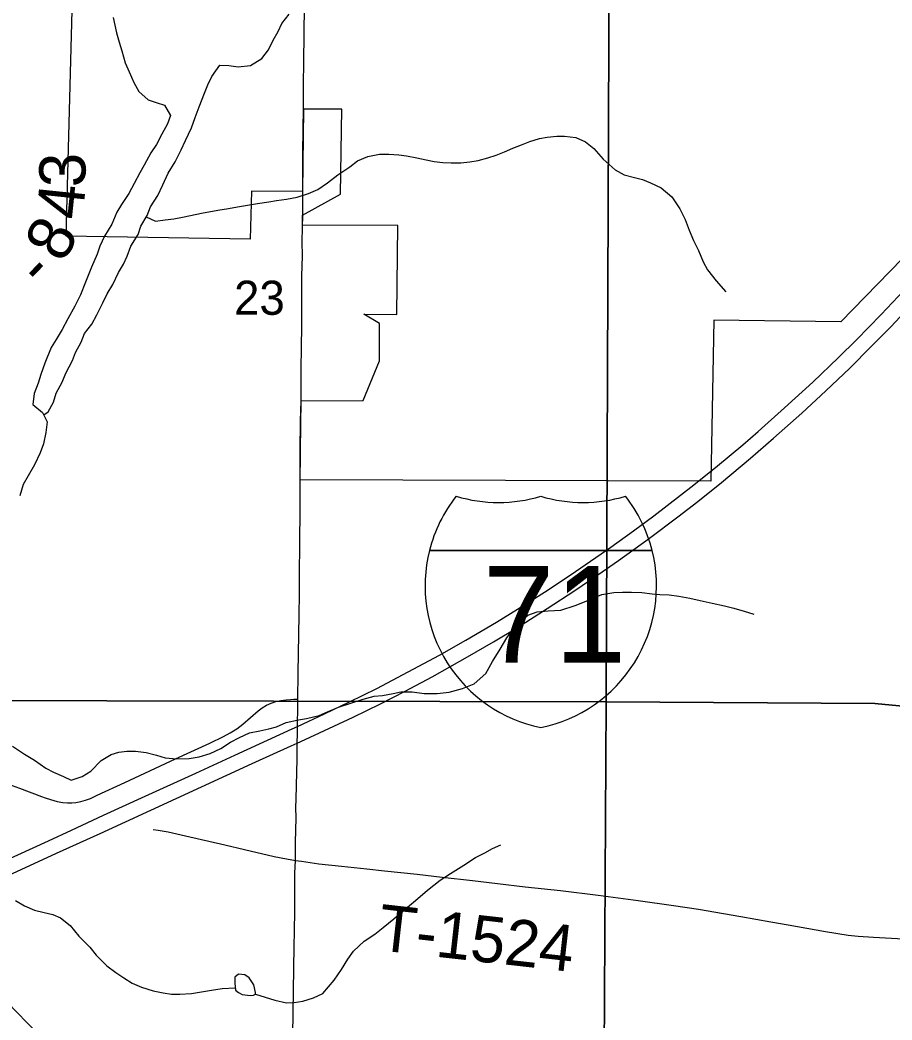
# Model space of a CAD drawing. Extents: x 0 to 34, y 0 to 22.
# Drawn here: x 9.936 to 11.007, y 15.69 to 16.918 of the extents above; entities that cross this region are included whole.
import ezdxf

# ---------------------------------------------------------------- set-up
doc = ezdxf.new("R2010")
doc.units = 0
for name, color, linetype in [('GM_X_Corporation', 7, 'Continuous'), ('GM_X_Interstate_Location', 7, 'Continuous'), ('GM_X_Interstate_Route', 7, 'Continuous'), ('GM_X_Interstate_Shield', 7, 'Continuous'), ('GM_X_Minor_Lake', 7, 'Continuous'), ('GM_X_Minor_River', 7, 'Continuous'), ('GM_X_Section', 7, 'Continuous'), ('GM_X_Section_Text', 7, 'Continuous'), ('GM_X_State_Route', 7, 'Continuous'), ('GM_X_Township_Road', 7, 'Continuous'), ('GM_X_Township_Road_Text', 7, 'Continuous')]:
    doc.layers.add(name, color=color, linetype=linetype)

msp = doc.modelspace()

# ---------------------------------------------------------------- linework, layer by layer
at = {"layer": 'GM_X_Corporation'}
msp.add_lwpolyline([(11.1252, 16.7336), (10.9439, 16.5473), (10.7879, 16.5495), (10.7844, 16.3517), (10.2799, 16.3532), (10.2802, 16.3884), (10.2806, 16.4256), (10.2811, 16.4502), (10.3576, 16.4506), (10.3776, 16.4994), (10.3773, 16.5454), (10.3582, 16.5568), (10.3987, 16.5562), (10.4, 16.6656), (10.2828, 16.6658), (10.2829, 16.6782), (10.3297, 16.704), (10.3313, 16.8082), (10.284, 16.8085), (10.283, 16.7074), (10.2204, 16.7078), (10.2186, 16.6487), (9.9927, 16.6526), (10.0005, 16.9455)], dxfattribs=at)
at = {"layer": 'GM_X_Interstate_Route'}
for points in [[(9.9147, 15.8844), (9.9711, 15.9104), (9.9993, 15.9235), (10.0388, 15.9417), (10.0896, 15.965), (10.1518, 15.9934), (10.1998, 16.0154), (10.2704, 16.0478), (10.2767, 16.0507), (10.3099, 16.066), (10.3408, 16.0807), (10.3742, 16.0974), (10.4128, 16.1176), (10.451, 16.1383), (10.4835, 16.1567), (10.521, 16.1788), (10.5555, 16.1999), (10.5844, 16.2183), (10.6179, 16.2408), (10.6614, 16.2708), (10.6892, 16.2907), (10.7142, 16.3093), (10.7633, 16.3474), (10.7925, 16.3706), (10.8237, 16.3964), (10.8425, 16.4126), (10.8749, 16.4417), (10.9093, 16.4733), (10.9408, 16.5033), (10.963, 16.5251), (10.9934, 16.5562), (11.0212, 16.5856)], [(9.9217, 15.8677), (9.981, 15.8951), (10.0347, 15.9194), (10.2211, 16.005), (10.2691, 16.027), (10.2764, 16.0302), (10.2862, 16.0345), (10.3453, 16.0621), (10.3788, 16.0784), (10.4091, 16.094), (10.442, 16.1117), (10.4853, 16.1359), (10.5176, 16.1545), (10.5468, 16.1722), (10.5835, 16.1955), (10.6173, 16.2176), (10.6456, 16.2368), (10.671, 16.2545), (10.7088, 16.2818), (10.7436, 16.3078), (10.7682, 16.3267), (10.7973, 16.35), (10.8331, 16.3798), (10.8612, 16.4043), (10.8959, 16.4353), (10.9256, 16.4627), (10.9548, 16.4906), (10.9813, 16.5168), (11.0052, 16.5411), (11.0287, 16.5659)]]:
    msp.add_lwpolyline(points, dxfattribs=at)
at = {"layer": 'GM_X_Interstate_Shield'}
for p, q in [((10.4389, 16.2667), (10.7122, 16.2667)), ((10.7122, 16.2667), (10.4389, 16.2667)), ((10.7122, 16.2667), (10.4389, 16.2667))]:
    msp.add_line(p, q, dxfattribs=at)
for centre, start, end in [((10.611, 16.2232), 141.669, 165.8066), ((10.5236, 16.5031), 253.0091, 286.9909), ((10.6274, 16.5031), 253.0091, 286.9909), ((10.54, 16.2232), 14.1934, 38.331), ((10.611, 16.2232), 165.8066, 258.463), ((10.54, 16.2232), 281.537, 14.1934)]:
    msp.add_arc(centre, 0.1776, start, end, dxfattribs=at)
at = {"layer": 'GM_X_Minor_Lake'}
for points in [[(10.2251, 15.7242), (10.2233, 15.7333), (10.2176, 15.7421), (10.2123, 15.7459), (10.2043, 15.7467), (10.1998, 15.7429), (10.1997, 15.7357), (10.2005, 15.727), (10.2043, 15.7239), (10.2088, 15.7216)], [(10.2088, 15.7216), (10.2152, 15.7206), (10.2195, 15.7205), (10.2226, 15.7207), (10.2253, 15.7219), (10.2251, 15.7242)]]:
    msp.add_lwpolyline(points, dxfattribs=at)
at = {"layer": 'GM_X_Minor_River'}
for points in [[(10.0506, 16.9208), (10.0547, 16.9021), (10.0577, 16.8907), (10.061, 16.8801), (10.0652, 16.8652), (10.0701, 16.8542), (10.0757, 16.8409), (10.0821, 16.8302), (10.0935, 16.8199), (10.1033, 16.8164), (10.1136, 16.8133), (10.1207, 16.8004), (10.1173, 16.7905), (10.1104, 16.7776), (10.1035, 16.7651), (10.0967, 16.7549), (10.0886, 16.7397), (10.0833, 16.7303), (10.0764, 16.717), (10.0699, 16.7049), (10.0608, 16.6912), (10.055, 16.6818), (10.0489, 16.6673), (10.0397, 16.6526), (10.034, 16.64), (10.0309, 16.6302), (10.0237, 16.6143), (10.0164, 16.596), (10.0102, 16.5805), (10.0034, 16.5665), (9.995, 16.5509), (9.9877, 16.538), (9.9804, 16.5255), (9.9743, 16.5157), (9.9667, 16.4967), (9.9617, 16.4827), (9.9582, 16.472), (9.9536, 16.4592), (9.9517, 16.4459), (9.9638, 16.4359), (9.9695, 16.4245), (9.9679, 16.4116), (9.9648, 16.3975), (9.961, 16.3865), (9.9537, 16.3718), (9.9461, 16.3581), (9.9399, 16.3475), (9.9357, 16.3335)], [(9.9652, 16.433), (9.9706, 16.4367), (9.9771, 16.4488), (9.9806, 16.4598), (9.9878, 16.4731), (9.9924, 16.4844), (10.0005, 16.5), (10.0043, 16.5098), (10.0112, 16.5224), (10.0154, 16.533), (10.0242, 16.5443), (10.0303, 16.5557), (10.0379, 16.5705), (10.0429, 16.5815), (10.0502, 16.5932), (10.057, 16.608), (10.0632, 16.6179), (10.0677, 16.6277), (10.0723, 16.6403), (10.0811, 16.6543), (10.0846, 16.6649), (10.0922, 16.6778), (10.0964, 16.6884), (10.1052, 16.7024), (10.1113, 16.7153), (10.1178, 16.7297), (10.1266, 16.7438), (10.1339, 16.7585), (10.1392, 16.7699), (10.1465, 16.7855), (10.1511, 16.798), (10.1561, 16.8113), (10.1626, 16.828), (10.1668, 16.8382), (10.1718, 16.8484), (10.1813, 16.8624), (10.1923, 16.862), (10.2041, 16.8601), (10.2189, 16.8619), (10.233, 16.8706), (10.241, 16.8812), (10.2471, 16.8929), (10.2529, 16.9036), (10.2574, 16.9134), (10.2666, 16.9251)], [(10.0911, 16.676), (10.1024, 16.6709), (10.1142, 16.6724), (10.1249, 16.6735), (10.1355, 16.6757), (10.1454, 16.6779), (10.159, 16.6805), (10.1788, 16.6842), (10.1921, 16.6865), (10.2031, 16.6883), (10.2179, 16.6909), (10.2278, 16.6924), (10.2415, 16.6946), (10.251, 16.6961), (10.2631, 16.6979), (10.2764, 16.7005), (10.2901, 16.705), (10.3019, 16.7099), (10.3137, 16.7178), (10.3263, 16.7277), (10.3411, 16.7375), (10.3506, 16.7447), (10.3632, 16.7503), (10.3776, 16.7529), (10.389, 16.7532), (10.4011, 16.7524), (10.4106, 16.7512), (10.4232, 16.7485), (10.4349, 16.7462), (10.4444, 16.7442), (10.4554, 16.7427), (10.4653, 16.7423), (10.4774, 16.7426), (10.4884, 16.7437), (10.4987, 16.7455), (10.5105, 16.7485), (10.5207, 16.7519), (10.531, 16.756), (10.5413, 16.7605), (10.5519, 16.7647), (10.5622, 16.7688), (10.574, 16.7722), (10.5835, 16.774), (10.5952, 16.7751), (10.6047, 16.7751), (10.6184, 16.7735), (10.6305, 16.7681), (10.6407, 16.7601), (10.6521, 16.7471), (10.6668, 16.7338), (10.6778, 16.7276), (10.6907, 16.7245), (10.7002, 16.7218), (10.7101, 16.718), (10.7233, 16.7118), (10.7362, 16.7008), (10.746, 16.6859), (10.7528, 16.673), (10.7577, 16.6596), (10.763, 16.6471), (10.769, 16.6349), (10.775, 16.6208), (10.7803, 16.6109), (10.7909, 16.5976), (10.8026, 16.5842)], [(9.927, 16.0265), (9.9418, 16.0165), (9.9539, 16.0092), (9.9679, 15.9993), (9.9774, 15.9947), (9.9896, 15.989), (9.999, 15.9847), (10.0123, 15.9892), (10.023, 15.9956), (10.0356, 16.0089), (10.0481, 16.0161), (10.0576, 16.019), (10.0671, 16.0201), (10.0777, 16.0201), (10.091, 16.0185), (10.1035, 16.0154), (10.1145, 16.012), (10.1286, 16.0108), (10.1438, 16.0111), (10.1559, 16.0133), (10.1696, 16.0174), (10.1825, 16.0234), (10.1947, 16.0314), (10.2057, 16.037), (10.2179, 16.0427), (10.2305, 16.0453), (10.2415, 16.0475), (10.251, 16.0501), (10.2628, 16.0554), (10.278, 16.0587), (10.2878, 16.0602), (10.3034, 16.0639), (10.3137, 16.0685), (10.327, 16.0741), (10.3422, 16.0793), (10.3574, 16.0842), (10.3711, 16.0876), (10.381, 16.0887), (10.3942, 16.0909), (10.4037, 16.0931), (10.4174, 16.0931), (10.4322, 16.0911), (10.4482, 16.091), (10.463, 16.0929), (10.4793, 16.0974), (10.4938, 16.103), (10.5082, 16.1155), (10.5163, 16.1303), (10.5258, 16.1454), (10.5338, 16.1594), (10.5453, 16.1753), (10.5594, 16.1871), (10.5711, 16.1912), (10.5844, 16.1926), (10.6, 16.1933), (10.6175, 16.199), (10.6312, 16.2046), (10.6407, 16.2087), (10.6506, 16.2125), (10.665, 16.2151), (10.676, 16.2154), (10.687, 16.2154), (10.6995, 16.2149), (10.7121, 16.2134), (10.7216, 16.2126), (10.7333, 16.2121), (10.7451, 16.2106), (10.7584, 16.2082), (10.7713, 16.2051), (10.7857, 16.202), (10.8012, 16.1985), (10.8126, 16.1958), (10.8251, 16.1923), (10.8369, 16.1885)], [(10.2252, 15.7219), (10.249, 15.7146), (10.2631, 15.7115), (10.2726, 15.7118), (10.2832, 15.7133), (10.2965, 15.7174), (10.3079, 15.7227), (10.322, 15.7394), (10.3308, 15.7522), (10.3384, 15.7651), (10.3457, 15.775), (10.3586, 15.7871), (10.3716, 15.7957), (10.3818, 15.8037), (10.3952, 15.8143), (10.407, 15.8249), (10.4218, 15.8369), (10.4363, 15.8498), (10.4519, 15.8619), (10.4645, 15.8702), (10.4808, 15.8804), (10.4953, 15.8898), (10.5067, 15.8955), (10.5162, 15.9007), (10.5265, 15.9053)], [(9.9305, 15.8368), (9.9415, 15.8303), (9.9537, 15.825), (9.9658, 15.8222), (9.9764, 15.8199), (9.9859, 15.8157), (9.9976, 15.8061), (10.0082, 15.7932), (10.0218, 15.7798), (10.0298, 15.7699), (10.0426, 15.7569), (10.0536, 15.7485), (10.0635, 15.742), (10.0737, 15.7355), (10.0854, 15.7305), (10.0995, 15.7263), (10.112, 15.7236), (10.1222, 15.722), (10.1325, 15.722), (10.1465, 15.723), (10.1614, 15.7252), (10.1712, 15.7271), (10.1842, 15.7289), (10.2002, 15.7299)]]:
    msp.add_lwpolyline(points, dxfattribs=at)
at = {"layer": 'GM_X_Section'}
for points in [[(9.6334, 17.0953), (10.6598, 17.0956), (10.6556, 16.0807), (9.6337, 16.083)], [(10.6598, 17.0956), (11.6623, 17.0784), (11.6595, 16.0824), (11.4045, 16.0641), (11.2434, 16.0596), (11.1308, 16.065), (10.9857, 16.0787), (10.6556, 16.0807)], [(9.6337, 16.083), (10.6556, 16.0807), (10.6501, 15.0726), (9.6367, 15.0837)], [(11.6595, 16.0824), (11.6541, 15.0645), (10.6501, 15.0726), (10.6556, 16.0807), (10.9857, 16.0787), (11.1308, 16.065), (11.2434, 16.0596), (11.4045, 16.0641)]]:
    msp.add_lwpolyline(points, close=True, dxfattribs=at)
at = {"layer": 'GM_X_State_Route'}
msp.add_lwpolyline([(10.0221, 15.6118), (10.0091, 15.6244), (9.989, 15.6437), (9.969, 15.6633), (9.9446, 15.6873), (9.9208, 15.7118), (9.9055, 15.7273), (9.8798, 15.7543), (9.8626, 15.7722), (9.8274, 15.8086)], dxfattribs=at)
at = {"layer": 'GM_X_Township_Road'}
for p, q in [((10.2832, 16.676), (10.2832, 16.7052)), ((10.283, 16.6646), (10.2832, 16.676))]:
    msp.add_line(p, q, dxfattribs=at)
for points in [[(10.2842, 16.8064), (10.2843, 16.8384), (10.2846, 16.8663), (10.2854, 16.9348), (10.2862, 17.0277), (10.2862, 17.095)], [(10.2832, 16.7052), (10.2832, 16.7339), (10.2833, 16.7525), (10.2834, 16.7587), (10.2835, 16.7617), (10.2838, 16.7773), (10.2838, 16.7866), (10.2842, 16.8064)], [(10.2813, 16.448), (10.2813, 16.4856), (10.2819, 16.5197), (10.2821, 16.5383), (10.282, 16.5662), (10.282, 16.5849), (10.282, 16.5942), (10.2821, 16.6003), (10.2823, 16.6034), (10.2829, 16.6282), (10.2827, 16.6453), (10.283, 16.6636), (10.283, 16.6646)], [(10.2801, 16.351), (10.2804, 16.3862), (10.2808, 16.4234), (10.2813, 16.448)], [(10.2791, 16.213), (10.2792, 16.2248), (10.2798, 16.2869), (10.28, 16.3055), (10.2801, 16.3148), (10.28, 16.3272), (10.2799, 16.3427), (10.2801, 16.351)], [(10.2772, 16.0843), (10.2777, 16.1162), (10.2788, 16.1875), (10.2791, 16.213)], [(9.9623, 15.9647), (9.967, 15.963), (9.9734, 15.9609), (9.9818, 15.9585), (9.9886, 15.9573), (9.9946, 15.9567), (9.9998, 15.9567), (10.0045, 15.9572), (10.0107, 15.9585), (10.0166, 15.9601), (10.0225, 15.9622), (10.0309, 15.9661), (10.0648, 15.9819), (10.1269, 16.0107), (10.1693, 16.0301), (10.1861, 16.0382), (10.1943, 16.0427), (10.2022, 16.0478), (10.2096, 16.0534), (10.219, 16.0616), (10.2285, 16.0697), (10.2335, 16.0734), (10.2388, 16.0766), (10.2444, 16.0792), (10.2503, 16.0811), (10.2564, 16.0825), (10.2629, 16.0834), (10.2682, 16.0839), (10.2724, 16.0841), (10.2772, 16.0843)], [(10.2763, 16.0175), (10.2764, 16.0302), (10.2766, 16.0418), (10.2767, 16.0507), (10.2771, 16.0759), (10.2772, 16.0843)], [(9.773, 16.0344), (9.781, 16.0308), (9.7957, 16.0255), (9.8329, 16.012), (9.8476, 16.0066), (9.8946, 15.9896), (9.9353, 15.9749), (9.9623, 15.9647)], [(10.2744, 15.9082), (10.275, 15.9385), (10.2749, 15.9513), (10.2753, 15.9613), (10.2762, 16.0107), (10.2763, 16.0175)], [(10.0995, 15.924), (10.1057, 15.9234), (10.1179, 15.9211), (10.1391, 15.9162), (10.1876, 15.9052), (10.2118, 15.8995), (10.248, 15.8911), (10.2632, 15.8881), (10.2742, 15.8862)], [(10.2742, 15.8862), (10.2742, 15.8971), (10.2744, 15.9082)], [(10.2631, 15.3701), (10.2643, 15.3738), (10.265, 15.3761), (10.2655, 15.3791), (10.2659, 15.3817), (10.266, 15.3841), (10.2661, 15.3893), (10.2665, 15.4139), (10.2669, 15.4399), (10.2674, 15.4673), (10.2686, 15.5222), (10.2692, 15.5522), (10.2701, 15.6198), (10.271, 15.6718), (10.2727, 15.7811), (10.2729, 15.7991), (10.2736, 15.8248), (10.2737, 15.8414), (10.2736, 15.8551), (10.2737, 15.8707), (10.2742, 15.8862)], [(10.2742, 15.8862), (10.2816, 15.8851), (10.303, 15.8821), (10.3309, 15.8791), (10.3618, 15.8758), (10.3835, 15.8735), (10.4237, 15.8694), (10.4545, 15.8658), (10.4915, 15.8616), (10.5224, 15.8578), (10.5564, 15.8539), (10.5996, 15.8492), (10.6459, 15.8435), (10.6952, 15.8368), (10.7383, 15.831), (10.769, 15.8262), (10.7997, 15.8209), (10.8211, 15.8172), (10.8579, 15.8109), (10.8793, 15.8071), (10.9252, 15.7989), (10.9528, 15.7946), (10.9652, 15.7931), (10.9838, 15.7918), (11.021, 15.79)]]:
    msp.add_lwpolyline(points, dxfattribs=at)

# ---------------------------------------------------------------- texts
at = {"layer": 'GM_X_Interstate_Location'}
for s in ['.', '-', ',']:
    msp.add_text(s, height=0.000189, dxfattribs=at).set_placement((10.5755, 16.1911))
msp.add_text('71', height=0.000189, rotation=0, dxfattribs=at).set_placement((10.5368, 16.1519))
at = {"layer": 'GM_X_Interstate_Shield'}
msp.add_text('71', height=0.11837, dxfattribs=at).set_placement((10.5043, 16.1291))
at = {"layer": 'GM_X_Section_Text'}
msp.add_text('23', height=0.04186, rotation=0, dxfattribs=at).set_placement((10.1989, 16.5559))
at = {"layer": 'GM_X_Township_Road_Text'}
for s, height, rotation, p in [('3', 0.0568, 89.5716, (10.0164, 16.7123)), ('4', 0.0568, 84.0884, (10.0125, 16.6715)), ('8', 0.0568, 62.2151, (9.9894, 16.6181)), ('-', 0.0568, 45.7668, (9.9627, 16.587)), ('T-1524', 0.05682, 353.5894, (10.3738, 15.7762))]:
    msp.add_text(s, height=height, rotation=rotation, dxfattribs=at).set_placement(p)

doc.saveas('drawing.dxf')
